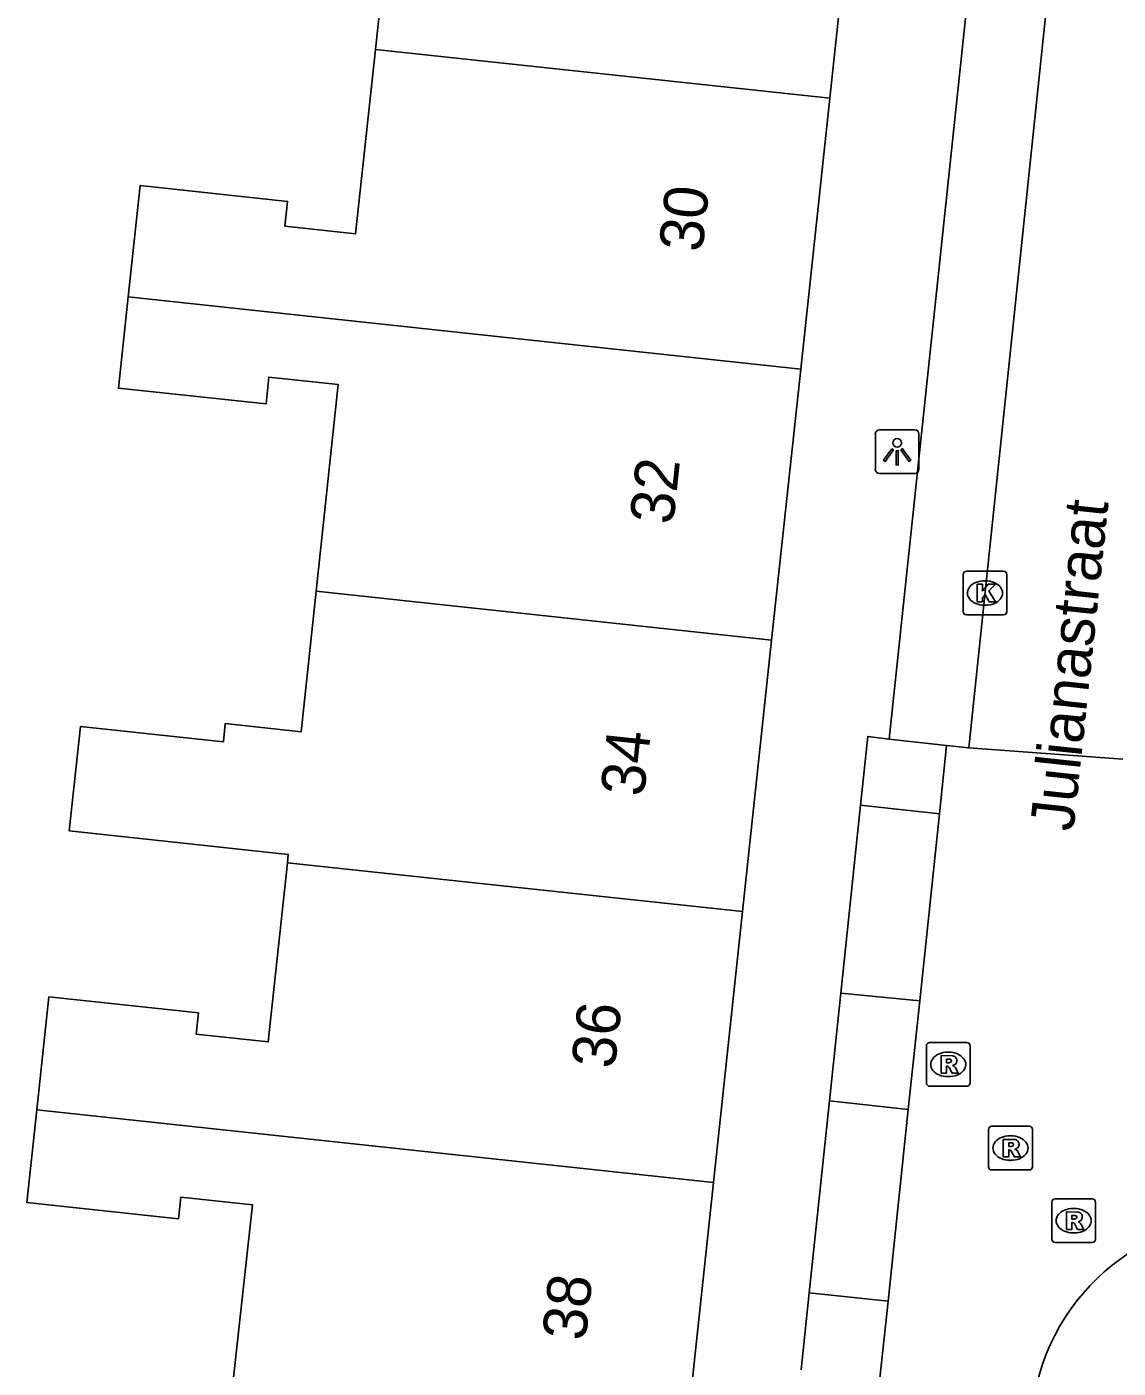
# Model space of a CAD drawing. Extents: x 159961 to 160856, y 382704 to 383353.
# Drawn here: x 160630.5 to 160655.45, y 383033.07 to 383063.73 of the extents above; entities that cross this region are included whole.
import ezdxf

# ---------------------------------------------------------------- set-up
doc = ezdxf.new("R2010")
doc.units = 0
for name, color, linetype in [('IMGEO_Kolk', 7, 'Continuous'), ('IMGEO_Lichtpunt', 7, 'Continuous'), ('IMGEO_Openbare_ruimte_label', 7, 'Continuous'), ('IMGEO_Pand', 7, 'Continuous'), ('IMGEO_Pand_nummerreeks', 7, 'Continuous'), ('IMGEO_Rijbaan_lokaal_open', 7, 'Continuous'), ('IMGEO_Rioolput', 7, 'Continuous'), ('IMGEO_Voetpad_open', 7, 'Continuous')]:
    doc.layers.add(name, color=color, linetype=linetype)

msp = doc.modelspace()

# ---------------------------------------------------------------- linework, layer by layer
at = {"layer": 'IMGEO_Kolk'}
for p, q in [((160651.9, 383050.364), (160651.9, 383051.216)), ((160651.975, 383051.29), (160652.827, 383051.29)), ((160652.388, 383051.07), (160652.413, 383051.07)), ((160652.901, 383051.216), (160652.901, 383050.364)), ((160652.411, 383050.51), (160652.386, 383050.51)), ((160652.827, 383050.29), (160651.975, 383050.29))]:
    msp.add_line(p, q, dxfattribs=at)
for points in [[(160651.9, 383050.364), (160651.9, 383051.216)], [(160651.975, 383051.29), (160652.827, 383051.29)], [(160652.901, 383051.216), (160652.901, 383050.364)], [(160652.221, 383050.99), (160652.344, 383050.99), (160652.344, 383050.839), (160652.474, 383050.99), (160652.638, 383050.99), (160652.492, 383050.839), (160652.645, 383050.59), (160652.493, 383050.59), (160652.408, 383050.754), (160652.344, 383050.687), (160652.344, 383050.59), (160652.221, 383050.59), (160652.221, 383050.99)], [(160652.827, 383050.29), (160651.975, 383050.29)]]:
    msp.add_lwpolyline(points, dxfattribs=at)
for centre, start, end in [((160651.977, 383051.214), 91.552, 178.448), ((160651.977, 383051.214), 91.552, 178.448), ((160652.825, 383051.214), 1.552, 88.448), ((160652.825, 383051.214), 1.552, 88.448), ((160651.977, 383050.366), 181.552, 268.448), ((160651.977, 383050.366), 181.552, 268.448), ((160652.825, 383050.366), 271.552, 358.448), ((160652.825, 383050.366), 271.552, 358.448)]:
    msp.add_arc(centre, 0.0765, start, end, dxfattribs=at)
for centre, major_axis, ratio, start_param, end_param in [((160652.387, 383050.79), (-0.387, 0.002), 0.722429, 4.712389, 7.853982), ((160652.412, 383050.79), (-0.39, 0.002), 0.717154, 1.570796, 4.712389)]:
    msp.add_ellipse(centre, major_axis=major_axis, ratio=ratio, start_param=start_param, end_param=end_param, dxfattribs=at)
at = {"layer": 'IMGEO_Lichtpunt'}
for p, q in [((160649.895, 383054.425), (160649.895, 383053.618)), ((160649.895, 383054.425), (160649.895, 383053.618)), ((160650.797, 383054.52), (160649.989, 383054.52)), ((160650.797, 383054.52), (160649.989, 383054.52)), ((160650.891, 383053.618), (160650.891, 383054.425)), ((160650.891, 383053.618), (160650.891, 383054.425)), ((160649.989, 383053.524), (160650.797, 383053.524)), ((160649.989, 383053.524), (160650.797, 383053.524))]:
    msp.add_line(p, q, dxfattribs=at)
for points in [[(160650.269, 383054.089), (160650.308, 383054.061), (160650.12, 383053.799), (160650.082, 383053.826), (160650.269, 383054.089)], [(160650.481, 383054.061), (160650.519, 383054.088), (160650.706, 383053.826), (160650.667, 383053.798), (160650.481, 383054.061)], [(160650.371, 383054.041), (160650.418, 383054.041), (160650.418, 383053.719), (160650.371, 383053.719), (160650.371, 383054.041)]]:
    msp.add_lwpolyline(points, dxfattribs=at)
msp.add_circle((160650.394, 383054.223), 0.0994, dxfattribs=at)
for centre, start, end in [((160649.989, 383054.425), 90, 180), ((160649.989, 383054.425), 90, 180), ((160650.797, 383054.425), 0, 90), ((160650.797, 383054.425), 0, 90), ((160649.989, 383053.618), 180, 270), ((160649.989, 383053.618), 180, 270), ((160650.797, 383053.618), 270, 0), ((160650.797, 383053.618), 270, 360)]:
    msp.add_arc(centre, 0.0946, start, end, dxfattribs=at)
at = {"layer": 'IMGEO_Pand'}
for points in [[(160638.467, 383063.218), (160638.967, 383067.879), (160637.357, 383068.051), (160637.298, 383067.5), (160633.857, 383067.869), (160634.081, 383069.955)], [(160648.854, 383062.105), (160649.518, 383068.301)], [(160632.818, 383057.558), (160633.091, 383060.105), (160636.462, 383059.743), (160636.401, 383059.174), (160638.015, 383059.001), (160638.467, 383063.218)], [(160648.854, 383062.105), (160638.467, 383063.218)], [(160648.19, 383055.91), (160648.854, 383062.105)], [(160637.113, 383050.831), (160637.62, 383055.557), (160636.035, 383055.727), (160635.969, 383055.112), (160632.595, 383055.473), (160632.818, 383057.558)], [(160648.19, 383055.91), (160632.818, 383057.558)], [(160647.525, 383049.714), (160648.19, 383055.91)], [(160636.457, 383044.625), (160636.477, 383044.813), (160631.469, 383045.35), (160631.725, 383047.741), (160634.993, 383047.39), (160635.038, 383047.804), (160636.769, 383047.618), (160637.113, 383050.831)], [(160637.113, 383050.831), (160647.525, 383049.714)], [(160647.525, 383049.714), (160646.86, 383043.509)], [(160630.728, 383038.972), (160631.005, 383041.557), (160634.426, 383041.191), (160634.374, 383040.706), (160636.018, 383040.529), (160636.457, 383044.625)], [(160646.86, 383043.509), (160636.457, 383044.625)], [(160646.196, 383037.313), (160646.86, 383043.509)], [(160635.157, 383032.23), (160635.656, 383036.804), (160634.022, 383036.98), (160633.969, 383036.487), (160630.501, 383036.858), (160630.728, 383038.972)], [(160630.728, 383038.972), (160646.196, 383037.313)], [(160645.531, 383031.118), (160646.196, 383037.313)]]:
    msp.add_lwpolyline(points, dxfattribs=at)
at = {"layer": 'IMGEO_Rijbaan_lokaal_open'}
for points in [[(160652.03, 383047.251), (160654.738, 383073.061)], [(160651.524, 383047.306), (160651.359, 383045.742)], [(160651.524, 383047.306), (160652.03, 383047.251)], [(160655.553, 383046.99), (160652.03, 383047.251)], [(160651.359, 383045.742), (160650.909, 383041.465)], [(160650.909, 383041.465), (160650.648, 383038.987)], [(160650.648, 383038.987), (160650.186, 383034.604)], [(160650.186, 383034.604), (160650, 383032.838)]]:
    msp.add_lwpolyline(points, dxfattribs=at)
msp.add_arc((160658.435, 383031.533), 4.991, 83.2474, 169.2774, dxfattribs=at)
at = {"layer": 'IMGEO_Rioolput'}
for p, q in [((160651.061, 383039.588), (160651.061, 383040.44)), ((160651.136, 383040.514), (160651.988, 383040.514)), ((160651.549, 383040.294), (160651.574, 383040.294)), ((160652.062, 383040.44), (160652.062, 383039.588)), ((160651.572, 383039.734), (160651.547, 383039.734)), ((160651.988, 383039.514), (160651.136, 383039.514)), ((160652.483, 383037.675), (160652.483, 383038.527)), ((160652.558, 383038.601), (160653.41, 383038.601)), ((160653.484, 383038.527), (160653.484, 383037.675)), ((160652.971, 383038.381), (160652.996, 383038.381)), ((160652.994, 383037.821), (160652.969, 383037.821)), ((160653.41, 383037.601), (160652.558, 383037.601)), ((160654.002, 383036.941), (160654.854, 383036.941)), ((160653.927, 383036.015), (160653.927, 383036.867)), ((160654.415, 383036.721), (160654.44, 383036.721)), ((160654.928, 383036.867), (160654.928, 383036.015)), ((160654.438, 383036.161), (160654.413, 383036.161)), ((160654.854, 383035.941), (160654.002, 383035.941))]:
    msp.add_line(p, q, dxfattribs=at)
for points in [[(160651.061, 383039.588), (160651.061, 383040.44)], [(160651.136, 383040.514), (160651.988, 383040.514)], [(160652.062, 383040.44), (160652.062, 383039.588)], [(160651.65, 383040.212), (160651.398, 383040.214), (160651.398, 383039.814)], [(160651.398, 383039.814), (160651.522, 383039.814), (160651.522, 383039.976), (160651.533, 383039.976)], [(160651.576, 383040.133), (160651.522, 383040.133), (160651.522, 383040.052)], [(160651.522, 383040.052), (160651.574, 383040.052)], [(160651.58, 383039.947), (160651.651, 383039.814), (160651.791, 383039.814), (160651.726, 383039.94)], [(160651.988, 383039.514), (160651.136, 383039.514)], [(160652.483, 383037.675), (160652.483, 383038.527)], [(160652.558, 383038.601), (160653.41, 383038.601)], [(160653.484, 383038.527), (160653.484, 383037.675)], [(160653.072, 383038.299), (160652.82, 383038.301), (160652.82, 383037.901)], [(160652.998, 383038.22), (160652.944, 383038.22), (160652.944, 383038.139)], [(160652.944, 383038.139), (160652.996, 383038.139)], [(160652.82, 383037.901), (160652.944, 383037.901), (160652.944, 383038.063), (160652.955, 383038.063)], [(160653.002, 383038.034), (160653.073, 383037.901), (160653.213, 383037.901), (160653.148, 383038.027)], [(160653.41, 383037.601), (160652.558, 383037.601)], [(160654.002, 383036.941), (160654.854, 383036.941)], [(160653.927, 383036.015), (160653.927, 383036.867)], [(160654.516, 383036.639), (160654.264, 383036.641), (160654.264, 383036.241)], [(160654.928, 383036.867), (160654.928, 383036.015)], [(160654.264, 383036.241), (160654.388, 383036.241), (160654.388, 383036.403), (160654.399, 383036.403)], [(160654.442, 383036.56), (160654.388, 383036.56), (160654.388, 383036.479)], [(160654.388, 383036.479), (160654.44, 383036.479)], [(160654.446, 383036.374), (160654.517, 383036.241), (160654.657, 383036.241), (160654.592, 383036.367)], [(160654.854, 383035.941), (160654.002, 383035.941)]]:
    msp.add_lwpolyline(points, dxfattribs=at)
for centre, radius, start, end in [((160651.138, 383040.438), 0.0765, 91.552, 178.448), ((160651.138, 383040.438), 0.0765, 91.552, 178.448), ((160651.986, 383040.438), 0.0765, 1.552, 88.448), ((160651.986, 383040.438), 0.0765, 1.552, 88.448), ((160651.532, 383039.923), 0.0533, 26.0293, 88.6989), ((160651.558, 383040.241), 0.19, 274.7715, 282.9687), ((160651.582, 383040.037), 0.0964, 77.0061, 93.1865), ((160651.596, 383040.094), 0.0378, 276.6634, 79.6772), ((160651.649, 383040.102), 0.109, 350.3612, 89.416), ((160651.647, 383040.102), 0.112, 277.5842, 350.9817), ((160651.631, 383039.887), 0.108, 29.5134, 73.7905), ((160651.138, 383039.59), 0.0765, 181.552, 268.448), ((160651.138, 383039.59), 0.0765, 181.552, 268.448), ((160651.986, 383039.59), 0.0765, 271.552, 358.448), ((160651.986, 383039.59), 0.0765, 271.552, 358.448), ((160652.56, 383038.525), 0.0765, 91.552, 178.448), ((160652.56, 383038.525), 0.0765, 91.552, 178.448), ((160653.408, 383038.525), 0.0765, 1.552, 88.448), ((160653.408, 383038.525), 0.0765, 1.552, 88.448), ((160652.98, 383038.328), 0.19, 274.7715, 282.9687), ((160653.004, 383038.124), 0.0964, 77.0061, 93.1865), ((160653.018, 383038.181), 0.0378, 276.6634, 79.6772), ((160653.071, 383038.189), 0.109, 350.3612, 89.416), ((160653.069, 383038.189), 0.112, 277.5842, 350.9817), ((160652.954, 383038.01), 0.0533, 26.0293, 88.6989), ((160653.053, 383037.974), 0.108, 29.5134, 73.7905), ((160652.56, 383037.677), 0.0765, 181.552, 268.448), ((160652.56, 383037.677), 0.0765, 181.552, 268.448), ((160653.408, 383037.677), 0.0765, 271.552, 358.448), ((160653.408, 383037.677), 0.0765, 271.552, 358.448), ((160654.004, 383036.865), 0.0765, 91.552, 178.448), ((160654.004, 383036.865), 0.0765, 91.552, 178.448), ((160654.852, 383036.865), 0.0765, 1.552, 88.448), ((160654.852, 383036.865), 0.0765, 1.552, 88.448), ((160654.515, 383036.529), 0.109, 350.3612, 89.416), ((160654.398, 383036.35), 0.0533, 26.0293, 88.6989), ((160654.424, 383036.668), 0.19, 274.7715, 282.9687), ((160654.448, 383036.464), 0.0964, 77.0061, 93.1865), ((160654.462, 383036.521), 0.0378, 276.6634, 79.6772), ((160654.513, 383036.529), 0.112, 277.5842, 350.9817), ((160654.497, 383036.314), 0.108, 29.5134, 73.7905), ((160654.004, 383036.017), 0.0765, 181.552, 268.448), ((160654.004, 383036.017), 0.0765, 181.552, 268.448), ((160654.852, 383036.017), 0.0765, 271.552, 358.448), ((160654.852, 383036.017), 0.0765, 271.552, 358.448)]:
    msp.add_arc(centre, radius, start, end, dxfattribs=at)
for centre, major_axis, ratio, start_param, end_param in [((160651.548, 383040.014), (-0.387, 0.002), 0.722429, 4.712389, 7.853982), ((160651.573, 383040.014), (-0.39, 0.002), 0.717154, 1.570796, 4.712389), ((160652.97, 383038.101), (-0.387, 0.002), 0.722429, 4.712389, 7.853982), ((160652.995, 383038.101), (-0.39, 0.002), 0.717154, 1.570796, 4.712389), ((160654.414, 383036.441), (-0.387, 0.002), 0.722429, 4.712389, 7.853982), ((160654.439, 383036.441), (-0.39, 0.002), 0.717154, 1.570796, 4.712389)]:
    msp.add_ellipse(centre, major_axis=major_axis, ratio=ratio, start_param=start_param, end_param=end_param, dxfattribs=at)
at = {"layer": 'IMGEO_Voetpad_open'}
for points in [[(160650.208, 383047.448), (160652.658, 383070.552)], [(160649.556, 383045.94), (160649.723, 383047.514), (160650.208, 383047.448)], [(160650.208, 383047.448), (160651.524, 383047.306)], [(160649.104, 383041.64), (160649.556, 383045.94)], [(160649.556, 383045.94), (160651.359, 383045.742)], [(160648.846, 383039.183), (160649.104, 383041.64)], [(160650.909, 383041.465), (160649.104, 383041.64)], [(160648.386, 383034.794), (160648.846, 383039.183)], [(160648.846, 383039.183), (160650.648, 383038.987)], [(160648.2, 383033.029), (160648.386, 383034.794)], [(160648.386, 383034.794), (160650.186, 383034.604)]]:
    msp.add_lwpolyline(points, dxfattribs=at)

# ---------------------------------------------------------------- texts
at = {"layer": 'IMGEO_Openbare_ruimte_label'}
msp.add_text('Julianastraat', height=1, rotation=83.913, dxfattribs=at).set_placement((160654.421, 383045.324))
at = {"layer": 'IMGEO_Pand_nummerreeks'}
for s, rotation, p in [('30', 83.88, (160645.94, 383058.565)), ('32', 83.88, (160645.273, 383052.337)), ('34', 83.881, (160644.605, 383046.118)), ('36', 83.88, (160643.939, 383039.897)), ('38', 83.88, (160643.272, 383033.679))]:
    msp.add_text(s, height=1, rotation=rotation, dxfattribs=at).set_placement(p)

doc.saveas('drawing.dxf')
